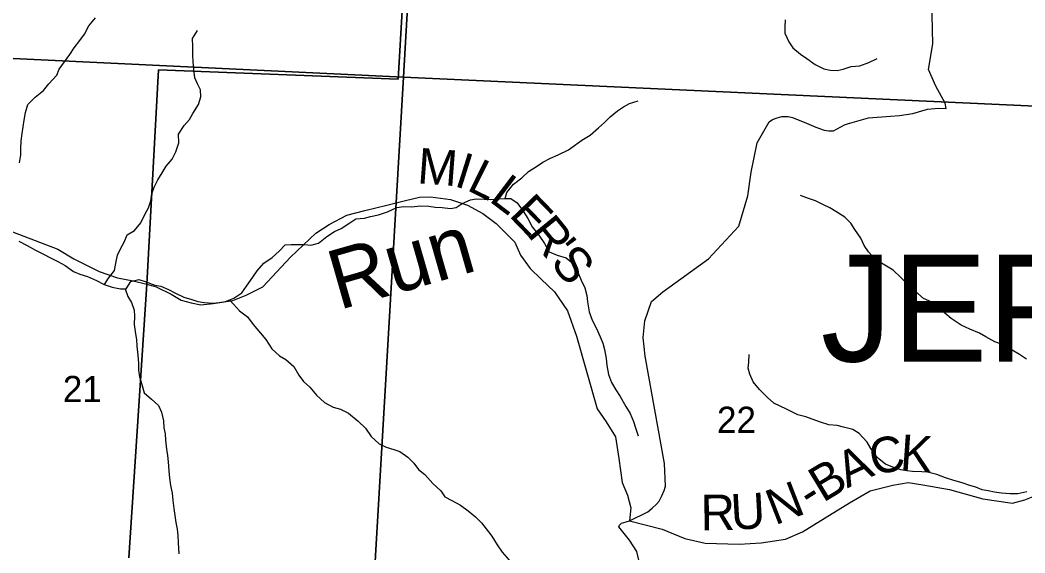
# Model space of a CAD drawing. Extents: x 1624196 to 2029251, y 146837 to 440034.
# Drawn here: x 1834622 to 1843091, y 327860 to 332352 of the extents above; entities that cross this region are included whole.
import ezdxf

# ---------------------------------------------------------------- set-up
doc = ezdxf.new("R2010")
doc.units = 0
for name, color, linetype in [('GM_X_County_Road', 7, 'Continuous'), ('GM_X_County_Road_Text', 7, 'Continuous'), ('GM_X_Minor_River', 7, 'Continuous'), ('GM_X_Minor_River_Text', 7, 'Continuous'), ('GM_X_Section', 7, 'Continuous'), ('GM_X_Section_Text', 7, 'Continuous'), ('GM_X_Township', 7, 'Continuous'), ('GM_X_Township_Text', 7, 'Continuous')]:
    doc.layers.add(name, color=color, linetype=linetype)

msp = doc.modelspace()

# ---------------------------------------------------------------- linework, layer by layer
at = {"layer": 'GM_X_County_Road'}
for points in [[(1841614.2, 331482.9), (1841773, 331529.2), (1841959, 331542.2), (1842033, 331547.4), (1842144.9, 331565.2), (1842270.4, 331601.2), (1842362.5, 331608.7), (1842426.6, 331605.7), (1842419.8, 331651.7), (1842339.4, 331794.8), (1842278.9, 331936.2), (1842315.4, 332151.3), (1842307.3, 332520)], [(1839759.2, 328129.9), (1839913.5, 328205.8), (1839950.1, 328236.4), (1839986.1, 328270.1), (1840008.2, 328295.5), (1840031.8, 328339.8), (1840051.1, 328385.5), (1840062.1, 328422.7), (1840052.9, 328613.1), (1839889.8, 329518.7), (1839873.2, 329674.8), (1839888.8, 329815.4), (1839942.2, 329978.6), (1840039, 330060.4), (1840422.9, 330339.1), (1840678.7, 330613.8), (1840754.6, 330869.6), (1840783.3, 331070.5), (1840835.2, 331318), (1840934.5, 331494), (1840963.1, 331514.6), (1841002.2, 331528.5), (1841041.9, 331537.8), (1841094.1, 331539.7), (1841132.1, 331531.2), (1841251.1, 331482.9), (1841327.7, 331450), (1841400.2, 331425.1), (1841439.5, 331417.1), (1841478.4, 331418.3), (1841569.7, 331469.9), (1841612.5, 331482.4), (1841614.2, 331482.9)], [(1836633.9, 330086.2), (1836667.8, 330103.5), (1836901.9, 330353.8), (1837114.9, 330555.7), (1837227.8, 330629.6), (1837374.7, 330708.1), (1837528.3, 330746.6), (1837713.8, 330791.6), (1837869.4, 330830.2), (1837989, 330858.1), (1838081.1, 330861.6), (1838249.7, 330840.2), (1838392.7, 330792.3), (1838522, 330720.1), (1838635.6, 330637.7), (1838792.4, 330479.8), (1838840.3, 330370.3), (1838920.2, 330257.3), (1839013.8, 330168.5), (1839125.8, 330060), (1839236.6, 329901.4), (1839310.2, 329688), (1839484.6, 329073.2), (1839562.5, 328964.2), (1839640.7, 328839.1), (1839667.7, 328655.1), (1839695.1, 328453), (1839740.9, 328347.5), (1839770.8, 328239.7), (1839759.2, 328129.9), (1840032.1, 328059.4), (1840225.6, 327982.2), (1840394.5, 327942.7), (1840683, 327933.3), (1840867.1, 327944.2), (1841072.9, 327975.5), (1841216, 328035.9), (1841408.3, 328155.2), (1841612.5, 328280.8), (1841785.1, 328381.8), (1841976.5, 328430.9), (1842106.3, 328453), (1842230.8, 328432.9), (1842453.7, 328394.3), (1842735.4, 328316.6), (1842986.4, 328278.4), (1843090, 328306.1), (1843273, 328381.2)], [(1834172.3, 330713.9), (1834939.9, 330420.4), (1835076.2, 330338.6), (1835289.4, 330232), (1835443, 330180), (1835574.4, 330152.7), (1835691.2, 330125.1), (1835770.2, 330103.1), (1835896.6, 330041.2), (1835980.8, 329991.6), (1836065.1, 329966.8), (1836144.4, 329952), (1836248.5, 329961.9), (1836414.6, 329989.1), (1836526.1, 330031.3), (1836633.9, 330086.2)], [(1839855.8, 327714.4), (1839819.6, 327872.5), (1839757, 327968), (1839669.3, 328079.7), (1839674.4, 328093.7), (1839681.6, 328103.3), (1839690.8, 328110.1), (1839730.6, 328122.8), (1839759.2, 328129.9)]]:
    msp.add_lwpolyline(points, dxfattribs=at)
at = {"layer": 'GM_X_Minor_River'}
for points in [[(1834617.1, 331148.3), (1834629.3, 331216.4), (1834629.5, 331268.5), (1834631.7, 331334.6), (1834639.9, 331394.7), (1834648, 331452.8), (1834656.2, 331506.9), (1834666.4, 331573), (1834688.7, 331639), (1834748.9, 331700.9), (1834819.2, 331758.8), (1834865.4, 331814.8), (1834931.7, 331886.7), (1834951.9, 331938.7), (1834996.1, 331998.7), (1835042.4, 332062.6), (1835076.6, 332118.6), (1835124.8, 332180.6), (1835165, 332232.6), (1835201.3, 332302.6), (1835257.5, 332370.5)], [(1841070.7, 332354.1), (1841066.5, 332296), (1841068.3, 332241.8), (1841100.2, 332169.6), (1841134, 332117.4), (1841198, 332065), (1841251.9, 332028.8), (1841321.9, 331976.4), (1841395.8, 331942.1), (1841449.9, 331929.9), (1841507.9, 331925.7), (1841558, 331937.5), (1841626.2, 331959.3), (1841700.3, 331965.1), (1841774.5, 331994.9), (1841844.7, 332028.7)], [(1835333.9, 330122.7), (1835367.1, 330175.6), (1835417.4, 330241.6), (1835431.6, 330317.7), (1835441.8, 330369.8), (1835470, 330427.8), (1835498.2, 330479.8), (1835524.4, 330541.8), (1835586.6, 330577.7), (1835640.9, 330643.6), (1835677.1, 330717.7), (1835703.3, 330769.7), (1835723.5, 330827.7), (1835733.7, 330885.8), (1835751.9, 330941.9), (1835784.1, 331003.9), (1835818.3, 331063.9), (1835854.6, 331119.9), (1835904.8, 331179.8), (1835935, 331239.8), (1835961.3, 331315.9), (1835957.5, 331390), (1836003.8, 331462), (1836050, 331514), (1836078.2, 331564), (1836126.4, 331640), (1836146.7, 331706), (1836142.8, 331764.2), (1836116.9, 331814.3), (1836095.1, 331864.5), (1836087.3, 331936.7), (1836081.5, 332000.8), (1836077.6, 332055), (1836077.8, 332129.1), (1836074, 332195.3), (1836118.3, 332263.2)], [(1838709.3, 330847.3), (1838723.5, 330899.3), (1838781.7, 330967.3), (1838852, 331023.1), (1838908.2, 331075), (1838974.4, 331116.9), (1839028.6, 331152.8), (1839092.8, 331188.6), (1839156.9, 331216.5), (1839243.2, 331258.2), (1839295.3, 331294.1), (1839355.5, 331340), (1839425.8, 331381.8), (1839496, 331443.7), (1839546.2, 331489.6), (1839596.4, 331535.6), (1839656.6, 331585.5), (1839706.8, 331619.3), (1839759, 331649.2), (1839831.1, 331671)], [(1843104.6, 329493.3), (1843044.7, 329531.5), (1842968.7, 329577.9), (1842892.7, 329618.2), (1842836.7, 329640.5), (1842760.8, 329680.8), (1842708.8, 329711.1), (1842626.8, 329745.4), (1842552.8, 329779.7), (1842468.9, 329836.1), (1842416.9, 329880.4), (1842357, 329942.7), (1842305.1, 329975), (1842237.1, 330005.3), (1842163.2, 330069.7), (1842107.3, 330120), (1842045.4, 330180.3), (1841979.5, 330242.6), (1841895.5, 330293), (1841833.6, 330331.3), (1841773.7, 330397.7), (1841735.8, 330451.9), (1841708, 330514.1), (1841656.1, 330586.5), (1841624.2, 330638.7), (1841572.3, 330691), (1841498.4, 330739.3), (1841446.4, 330767.6), (1841392.4, 330793.8), (1841324.4, 330828.1), (1841266.4, 330848.3), (1841198.4, 330872.6)], [(1837401.1, 330643.5), (1837451.2, 330677.3), (1837525.3, 330683.1), (1837575.4, 330694.9), (1837643.6, 330710.7), (1837719.7, 330734.5), (1837797.9, 330772.3), (1837854, 330780.1), (1837922.1, 330777.9), (1837996.2, 330785.6), (1838068.3, 330783.4), (1838120.3, 330775.2), (1838180.4, 330773), (1838248.5, 330762.7), (1838298.5, 330770.5), (1838348.7, 330804.5), (1838416.9, 330836.3), (1838467, 330844.1), (1838535.1, 330841.9), (1838585.1, 330839.7), (1838653.2, 330843.5), (1838703.3, 330847.3), (1838759.3, 330847.1), (1838811.3, 330810.8), (1838863.2, 330740.5), (1838901, 330680.3), (1838938.9, 330610), (1838992.7, 330539.6), (1839042.6, 330467.3), (1839080.4, 330399), (1839148.4, 330368.8), (1839224.4, 330346.5), (1839286.4, 330298.1), (1839322.2, 330225.9), (1839350, 330159.6), (1839381.9, 330093.4), (1839397.7, 330029.2), (1839403.5, 329975.1), (1839417.3, 329890.8), (1839443.1, 329822.6), (1839479, 329750.3), (1839510.8, 329682.1), (1839532.7, 329627.9), (1839546.5, 329573.7), (1839560.3, 329499.5), (1839568.1, 329439.4), (1839579.9, 329363.2), (1839605.8, 329295), (1839643.6, 329234.7), (1839679.5, 329178.5), (1839727.3, 329094.1), (1839763.2, 329033.9), (1839791, 328967.6), (1839808.9, 328915.5), (1839830.7, 328847.3)], [(1834611.1, 330489), (1834683.1, 330452.6), (1834751.1, 330412.3), (1834815.1, 330382), (1834885, 330345.7), (1834939, 330315.4), (1835001, 330283.2), (1835070.9, 330232.8), (1835124.9, 330208.6), (1835191, 330190.3), (1835264.9, 330156), (1835330.9, 330123.7), (1835397, 330101.4), (1835467, 330085.1), (1835517, 330084.9), (1835555.3, 330148.9), (1835623.4, 330164.7), (1835675.4, 330146.5), (1835757.4, 330116.1), (1835809.5, 330108), (1835873.5, 330081.7), (1835925.5, 330051.4), (1836001.4, 330017.1), (1836069.5, 329996.8), (1836119.5, 329980.6), (1836177.5, 329970.4), (1836245.6, 329966.1), (1836299.7, 329970), (1836353.8, 329979.8), (1836423.9, 330007.6), (1836490.2, 330053.5), (1836530.4, 330107.4), (1836582.7, 330185.4), (1836618.9, 330237.4), (1836675.1, 330303.3), (1836747.4, 330351.1), (1836805.6, 330403), (1836855.8, 330457), (1836905.9, 330458.8), (1836968, 330458.6), (1837022, 330460.4), (1837072.1, 330454.2), (1837138.2, 330470), (1837206.5, 330527.9), (1837272.7, 330569.8), (1837326.8, 330595.6), (1837401.1, 330643.5)], [(1835507, 330085), (1835530.9, 330022.8), (1835560.8, 329970.5), (1835582.6, 329906.3), (1835586.4, 329856.2), (1835584.2, 329786.1), (1835596, 329707.9), (1835603.9, 329657.8), (1835605.7, 329601.6), (1835613.5, 329525.5), (1835621.3, 329457.3), (1835621.1, 329401.2), (1835629, 329343), (1835646.8, 329278.8), (1835668.6, 329210.6), (1835728.5, 329156.3), (1835788.5, 329102), (1835814.3, 329045.8), (1835830.1, 328973.6), (1835834, 328915.4), (1835843.8, 328863.3), (1835847.7, 328811.2), (1835857.4, 328733), (1835863.3, 328680.8), (1835869.1, 328626.7), (1835874.9, 328550.5), (1835882.7, 328490.4), (1835890.6, 328428.2), (1835904.4, 328362), (1835910.2, 328301.9), (1835918, 328233.7), (1835925.9, 328173.6), (1835935.7, 328115.4), (1835945.5, 328059.3), (1835951.4, 328007.1), (1835953.2, 327945), (1835960.9, 327850.8)], [(1836388, 329993.3), (1836419.8, 329955.5), (1836471.7, 329901.2), (1836537.6, 329848.9), (1836585.5, 329784.6), (1836649.3, 329712.2), (1836693.2, 329657.9), (1836745.1, 329579.6), (1836809, 329521.2), (1836860.9, 329491), (1836928.9, 329430.6), (1836970.7, 329358.3), (1837010.6, 329304.1), (1837064.5, 329257.8), (1837120.4, 329189.5), (1837188.3, 329127.1), (1837260.2, 329088.8), (1837322.3, 329072.5), (1837390.3, 329038.2), (1837472.2, 328969.8), (1837532.1, 328911.5), (1837579.9, 328841.1), (1837647.8, 328778.8), (1837707.8, 328752.5), (1837771.8, 328732.2), (1837821.8, 328714), (1837889.8, 328667.7), (1837941.7, 328615.4), (1837979.6, 328563.2), (1838033.5, 328520.9), (1838101.4, 328444.5), (1838167.3, 328384.1), (1838201.1, 328331.9), (1838261.1, 328301.6), (1838335.1, 328263.3), (1838399, 328215), (1838461, 328162.6), (1838510.9, 328112.4), (1838550.8, 328062.1), (1838596.7, 327999.8), (1838642.5, 327927.5), (1838686.4, 327865.2), (1838744.2, 327798.9)], [(1843107.3, 328375), (1843031.1, 328357.2), (1842965.1, 328357.4), (1842893, 328363.7), (1842834.9, 328371.9), (1842780.9, 328382.1), (1842730.9, 328392.3), (1842676.9, 328414.5), (1842626.9, 328428.7), (1842562.8, 328449), (1842492.8, 328471.3), (1842420.8, 328493.6), (1842348.8, 328521.9), (1842270.8, 328540.2), (1842220.7, 328544.4), (1842144.6, 328546.6), (1842094.6, 328550.8), (1842044.5, 328559), (1841976.5, 328581.3), (1841914.5, 328607.5), (1841848.6, 328661.9), (1841792.8, 328740.2), (1841760.9, 328794.5), (1841693, 328866.8), (1841639.1, 328899.1), (1841563, 328919.4), (1841507, 328933.6), (1841438.9, 328939.9), (1841368.9, 328962.1), (1841298.9, 328988.5), (1841242.9, 329006.7), (1841176.9, 329025), (1841080.9, 329071.4), (1841026.9, 329097.6), (1840974.9, 329121.8), (1840921, 329170.1), (1840855.1, 329236.5), (1840801.2, 329302.8), (1840771.4, 329367.1), (1840759.5, 329417.2), (1840763.7, 329467.3), (1840767.9, 329533.4)]]:
    msp.add_lwpolyline(points, dxfattribs=at)
at = {"layer": 'GM_X_Section'}
for points in [[(1838160.8, 337203.1), (1837853.1, 331870.4), (1832918.1, 332106.3), (1833317.7, 337422.4)], [(1838160.8, 337203.1), (1843625.7, 336936.8), (1843486, 331613.3), (1837853.1, 331870.4)], [(1837853.1, 331870.4), (1837539.1, 326491.8), (1833100.9, 326465.3), (1832918.1, 332106.3)], [(1837853.1, 331870.4), (1843486, 331613.3), (1843109.8, 326172.9), (1837539.1, 326491.8)]]:
    msp.add_lwpolyline(points, close=True, dxfattribs=at)
at = {"layer": 'GM_X_Township'}
for points in [[(1819509.6, 348957.2), (1826336.1, 348649.1), (1831369.6, 348457.7), (1833223.9, 348359.1), (1833481.5, 348349.6), (1833761.5, 348331.2), (1834882.4, 348273), (1835528.3, 348230.7), (1838968.1, 348043.5), (1838323.3, 339308.1), (1838118.7, 337181.5), (1838009.8, 335311.9), (1837808.4, 331853.7), (1835788.4, 331932.7), (1835691.2, 330125.1), (1835538, 327819)], [(1835538, 327819), (1835691.2, 330125.1), (1835788.4, 331932.7), (1837808.4, 331853.7), (1838009.8, 335311.9), (1838118.7, 337181.5), (1838323.3, 339308.1), (1838968.1, 348043.5), (1844797.3, 347685)]]:
    msp.add_lwpolyline(points, dxfattribs=at)

# ---------------------------------------------------------------- texts
at = {"layer": 'GM_X_County_Road_Text'}
for s, rotation, p in [('M', 355.65997, (1837964.3, 330976.5)), ('I', 342.61664, (1838271.2, 330955.3)), ('L', 333.63045, (1838377.3, 330923.1)), ('L', 322.77868, (1838565.6, 330831.3)), ('E', 314.05148, (1838735.2, 330703.6)), ('R', 309.27486, (1838886.9, 330547.3)), ("'", 308.65071, (1839042.3, 330357.2)), ('S', 308.25837, (1839083.2, 330306.1)), ('C', 12.23078, (1841814.6, 328510.3)), ('K', 356.00419, (1842033, 328560.9)), ('A', 25.35293, (1841593.1, 328403.1)), ('B', 31.024, (1841388.9, 328279.8)), ('N', 21.29852, (1840983.8, 328090)), ('R', 0.7728, (1840359.3, 328049.7)), ('U', 3.17092, (1840619.3, 328053.5)), ('-', 32.47041, (1841286.7, 328214.7))]:
    msp.add_text(s, height=300, rotation=rotation, dxfattribs=at).set_placement(p)
at = {"layer": 'GM_X_Minor_River_Text'}
msp.add_text('Run', height=499.98, rotation=15.99974, dxfattribs=at).set_placement((1837308.6, 329905.8))
at = {"layer": 'GM_X_Section_Text'}
for s, p in [('21', (1834982.4, 329131.1)), ('22', (1840495.6, 328871.5))]:
    msp.add_text(s, height=221, rotation=0.00001, dxfattribs=at).set_placement(p)
at = {"layer": 'GM_X_Township_Text'}
msp.add_text('JEFFERSON', height=900, rotation=0.00001, dxfattribs=at).set_placement((1841369.8, 329473.2))

doc.saveas('drawing.dxf')
